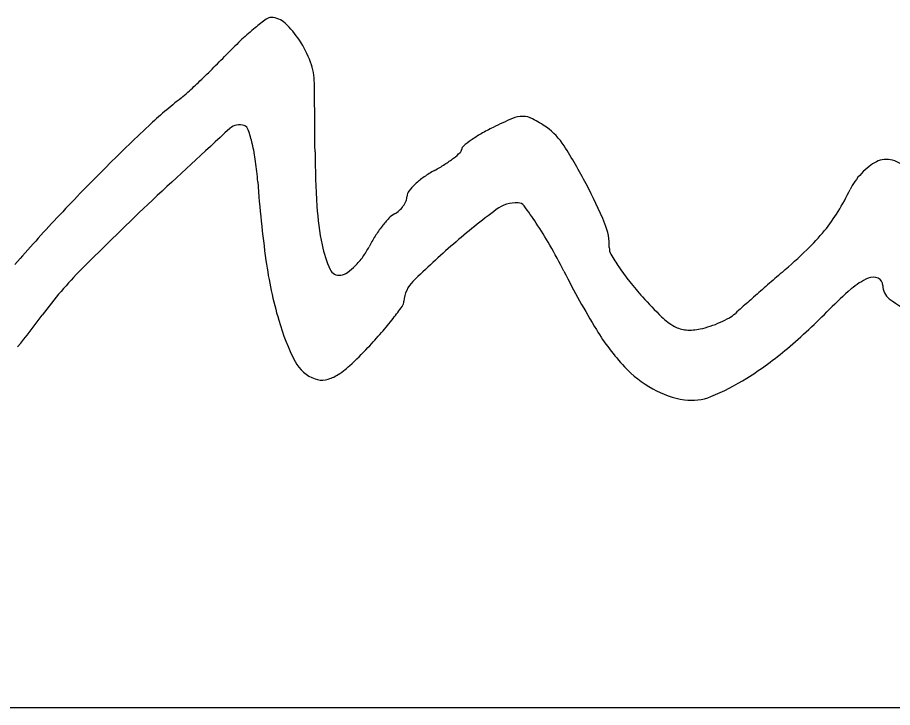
# Model space of a CAD drawing. Extents: x 0 to 34, y 0 to 22.
# Drawn here: x 24.9148 to 25.1093, y 8.9262 to 9.0794 of the extents above; entities that cross this region are included whole.
import ezdxf

# ---------------------------------------------------------------- set-up
doc = ezdxf.new("R2010")
doc.units = 0
doc.layers.add('SH_Data', color=7, linetype='Continuous')
doc.layers.add('SH_Text', color=7, linetype='Continuous')

msp = doc.modelspace()

# ---------------------------------------------------------------- linework, layer by layer
at = {"layer": 'SH_Data'}
msp.add_line((24.527883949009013, 8.926235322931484), (28.027883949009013, 8.926235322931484), dxfattribs=at)
at = {"layer": 'SH_Text'}
for centre, radius, start, end in [((25.007039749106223, 9.029009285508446), 0.06222277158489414, 126.40372134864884, 129.32014827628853), ((24.97115655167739, 9.07767344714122), 0.0017595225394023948, 88.18441020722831, 126.40361222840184), ((24.971062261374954, 9.074699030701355), 0.0047354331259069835, 47.08392208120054, 88.1843452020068), ((25.004938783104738, 9.031574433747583), 0.05890704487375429, 129.32021621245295, 133.08398134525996), ((24.960206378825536, 9.063023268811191), 0.02067825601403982, 33.31768327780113, 47.08394664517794), ((25.027806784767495, 9.007123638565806), 0.0923852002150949, 133.08405876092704, 135.7706493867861), ((24.95757335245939, 9.061292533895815), 0.023829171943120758, 20.202340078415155, 33.31767595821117), ((24.754920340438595, 9.27276673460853), 0.2884471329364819, 314.8802058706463, 315.77057780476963), ((24.96678343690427, 9.064681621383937), 0.014015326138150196, 0.6860867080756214, 20.202305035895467), ((24.78263776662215, 9.244932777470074), 0.24916628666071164, 313.886536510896, 314.88026828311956), ((24.796114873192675, 9.230921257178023), 0.22972521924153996, 312.96822995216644, 313.8865617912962), ((23.621129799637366, 9.04856850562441), 1.3597654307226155, 0.5563207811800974, 0.6860384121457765), ((24.938025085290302, 9.078571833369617), 0.0215213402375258, 307.75099656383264, 312.96836549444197), ((25.01255134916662, 8.982323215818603), 0.10020770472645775, 127.75097123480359, 133.17999112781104), ((20.996674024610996, 9.023083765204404), 3.9843449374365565, 0.4981290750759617, 0.5563415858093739), ((20.71849597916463, 9.020659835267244), 4.262533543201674, 0.4406765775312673, 0.4982015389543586), ((25.053124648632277, 8.989600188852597), 0.07312039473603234, 112.80044349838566, 116.48836906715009), ((25.027151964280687, 9.05138542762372), 0.006098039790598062, 90.05112046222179, 112.80045450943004), ((25.027150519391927, 9.052993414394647), 0.004490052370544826, 61.8845066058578, 90.05099017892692), ((25.239470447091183, 8.740510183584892), 0.43181865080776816, 133.1800305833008, 135.01483142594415), ((24.96412191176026, 9.052463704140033), 0.0031509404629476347, 69.9694459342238, 132.45957871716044), ((24.964691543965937, 9.054026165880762), 0.0014878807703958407, 18.63853634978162, 69.96940486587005), ((25.043016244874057, 9.009885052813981), 0.05045642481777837, 116.48848640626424, 119.91543532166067), ((25.01514335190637, 9.030520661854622), 0.029969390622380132, 54.95058367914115, 61.88446514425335), ((25.0239692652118, 9.043102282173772), 0.01460078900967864, 32.553685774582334, 54.950540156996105), ((26.27710075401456, 7.617566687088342), 1.9481041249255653, 132.45955826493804, 133.14825146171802), ((24.932004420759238, 9.043001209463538), 0.03598422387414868, 13.540806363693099, 18.63860228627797), ((22.149497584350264, 9.03166757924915), 2.831489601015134, 0.36249831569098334, 0.4406497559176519), ((25.033199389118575, 9.02694643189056), 0.030772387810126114, 119.91541815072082, 124.87874839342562), ((24.927327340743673, 9.04187487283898), 0.040795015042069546, 7.887243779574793, 13.54073183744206), ((25.03236663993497, 9.028141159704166), 0.029316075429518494, 124.87882192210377, 129.0614077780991), ((25.195150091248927, 9.050936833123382), 0.21422386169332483, 180.36244363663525, 183.58294200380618), ((24.997504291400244, 9.066527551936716), 0.023191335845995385, 307.8567446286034, 312.6035940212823), ((25.012507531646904, 9.05021370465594), 0.0010274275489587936, 312.6035963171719, 358.18435469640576), ((25.014504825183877, 9.050150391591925), 0.0009708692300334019, 129.06144890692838, 178.18437489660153), ((24.940452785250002, 8.989786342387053), 0.11368455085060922, 27.617612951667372, 32.55368312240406), ((24.901244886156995, 9.038261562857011), 0.06712656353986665, 3.9940169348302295, 7.887234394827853), ((24.995939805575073, 9.068540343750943), 0.02574063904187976, 302.5344814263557, 307.8567607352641), ((25.1095551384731, 9.039567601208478), 0.008755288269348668, 116.3393746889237, 128.9468394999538), ((25.107879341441, 9.042952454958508), 0.004978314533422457, 73.93312659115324, 116.33934576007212), ((25.107093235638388, 9.040223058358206), 0.007818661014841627, 43.67297403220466, 73.93301964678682), ((25.26531388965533, 8.71468026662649), 0.46835723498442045, 135.0148443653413, 136.85881194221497), ((25.019060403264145, 9.024363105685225), 0.024078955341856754, 118.75535396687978, 125.23286454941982), ((24.98791906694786, 9.081113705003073), 0.04065444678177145, 298.75534393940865, 302.5344601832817), ((25.11508979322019, 9.032719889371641), 0.01756003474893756, 128.94683676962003, 136.4370816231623), ((25.015621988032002, 9.029231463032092), 0.01811878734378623, 125.23290804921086, 133.24967076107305), ((25.115444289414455, 9.032382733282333), 0.01804926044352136, 136.4370559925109, 143.85838971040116), ((25.22458660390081, 9.060837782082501), 0.2570023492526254, 183.99399320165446, 187.9085185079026), ((25.01268621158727, 9.032352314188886), 0.013834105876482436, 133.24965075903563, 141.861276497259), ((24.93834407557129, 8.988683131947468), 0.11606441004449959, 22.795843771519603, 27.617603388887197), ((25.10962162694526, 9.036635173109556), 0.010839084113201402, 143.8583926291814, 154.73161245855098), ((24.998481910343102, 9.03983586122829), 0.002906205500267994, 337.0897165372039, 358.1844613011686), ((25.003351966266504, 9.039681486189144), 0.00196629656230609, 141.86118935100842, 178.18430740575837), ((25.053456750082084, 9.063146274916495), 0.051268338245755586, 328.4778522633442, 334.73162365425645), ((25.35901744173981, 8.596996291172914), 0.6056588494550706, 133.14818487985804, 135.22979789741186), ((25.041483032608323, 9.041314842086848), 0.06025585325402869, 183.58293357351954, 191.86086386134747), ((24.995215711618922, 9.041368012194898), 0.0065264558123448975, 312.7460055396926, 324.63520383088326), ((24.99574433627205, 9.04099283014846), 0.005878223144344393, 324.6351774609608, 337.08977668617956), ((25.025803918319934, 9.03062860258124), 0.007679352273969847, 88.18444203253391, 126.78352838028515), ((25.025992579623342, 9.036580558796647), 0.0017244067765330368, 36.89265192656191, 88.18430099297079), ((24.95710169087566, 8.984869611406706), 0.08786369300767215, 33.84424802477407, 36.892662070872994), ((25.001052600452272, 9.031381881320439), 0.005072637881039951, 118.8429897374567, 136.61093812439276), ((24.996050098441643, 9.040465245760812), 0.005297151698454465, 298.84300222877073, 312.74604664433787), ((25.126551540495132, 8.895876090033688), 0.1759301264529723, 126.78359874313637, 130.7606724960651), ((25.06474185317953, 9.056224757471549), 0.038029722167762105, 320.6545123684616, 328.477846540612), ((25.17326714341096, 8.800939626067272), 0.3422093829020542, 136.85873141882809, 139.19173497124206), ((25.01521975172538, 9.017989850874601), 0.02456762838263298, 136.61103344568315, 142.12640612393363), ((24.963508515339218, 8.989165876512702), 0.08014972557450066, 29.718420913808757, 33.84418802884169), ((25.03368930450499, 9.028754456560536), 0.012640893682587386, 358.18441015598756, 22.7957639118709), ((25.018528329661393, 9.01541661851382), 0.02875907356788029, 142.12637032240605, 147.49423226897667), ((25.05610543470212, 9.063305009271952), 0.04919742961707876, 313.92948931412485, 320.6545413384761), ((25.01804818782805, 9.015722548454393), 0.028189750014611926, 147.49419439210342, 152.9431419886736), ((25.008347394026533, 9.034355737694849), 0.026397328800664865, 191.86093759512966, 204.23715747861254), ((24.977404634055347, 9.03648227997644), 0.01744866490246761, 324.2606387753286, 332.9432101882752), ((25.13041693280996, 8.891392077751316), 0.18185022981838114, 130.76073563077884, 134.61294102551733), ((24.914885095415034, 8.961410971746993), 0.1361369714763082, 26.94379010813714, 29.718374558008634), ((25.049127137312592, 9.028265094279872), 0.0028046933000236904, 178.18432619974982, 209.93238646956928), ((24.99653885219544, 9.125140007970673), 0.1350562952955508, 310.7642455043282, 313.9295214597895), ((24.978112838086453, 9.035972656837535), 0.01657615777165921, 315.2375201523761, 324.2606073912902), ((25.08715754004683, 9.050162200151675), 0.04668857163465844, 209.93242942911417, 214.01901880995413), ((25.062417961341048, 9.038310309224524), 0.09327649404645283, 187.90843405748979, 196.24793361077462), ((24.980408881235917, 9.0336955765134), 0.013342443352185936, 305.4836358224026, 315.2375055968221), ((25.09099938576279, 9.052755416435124), 0.05132371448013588, 214.0190213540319, 218.54342498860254), ((24.993600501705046, 8.95949361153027), 0.09094159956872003, 135.2297370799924, 143.67314633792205), ((24.986321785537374, 9.024439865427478), 0.0022425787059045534, 204.23722225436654, 279.08506245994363), ((24.98612365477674, 9.025678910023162), 0.003497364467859, 279.08505073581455, 305.4837056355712), ((25.214644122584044, 9.113775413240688), 0.20012244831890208, 206.94374640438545, 211.19002362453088), ((25.745205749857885, 8.256707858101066), 1.011537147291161, 130.7643130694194, 131.0051844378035), ((25.007444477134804, 9.016037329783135), 0.006754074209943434, 134.61294701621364, 176.42612368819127), ((25.10743061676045, 9.065845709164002), 0.07233183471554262, 218.5433979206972, 222.04183564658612), ((25.668829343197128, 8.344551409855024), 0.8951333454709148, 131.00512569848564, 131.2691445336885), ((25.110284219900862, 9.00714202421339), 0.015773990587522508, 114.0541416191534, 130.37367630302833), ((25.104986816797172, 9.019009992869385), 0.0027774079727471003, 66.54479490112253, 114.05414783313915), ((25.105417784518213, 9.020003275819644), 0.0016946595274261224, 358.18437439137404, 66.54476621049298), ((25.14557022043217, 8.965642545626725), 0.07024699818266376, 130.37370075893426, 135.7585129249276), ((25.11063780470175, 9.01983780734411), 0.003527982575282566, 178.18441141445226, 233.47527805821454), ((24.998472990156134, 9.016597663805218), 0.002234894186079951, 324.5833591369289, 356.4260603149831), ((25.12988182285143, 9.08609031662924), 0.10256262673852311, 222.04173091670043, 225.46043108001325), ((25.619556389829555, 8.400697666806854), 0.8204324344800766, 131.26910207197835, 131.5154738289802), ((25.134367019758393, 9.051877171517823), 0.04339772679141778, 233.47535005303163, 242.2940867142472), ((24.936518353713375, 9.060653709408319), 0.07825668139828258, 322.1373269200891, 324.58330546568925), ((25.130791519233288, 8.952845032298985), 0.08303307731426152, 131.51534747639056, 132.84024032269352), ((25.000796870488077, 9.106632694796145), 0.13183601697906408, 310.20577013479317, 315.7584778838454), ((24.78779665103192, 9.110820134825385), 0.1645088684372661, 320.54498847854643, 323.6731437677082), ((24.941222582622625, 9.056996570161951), 0.07229812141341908, 318.92594180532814, 322.137274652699), ((25.06722729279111, 9.022420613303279), 0.013235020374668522, 225.4604156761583, 240.92030573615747), ((25.06158664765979, 9.03313353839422), 0.02335171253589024, 293.83329967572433, 299.30217489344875), ((25.069631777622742, 9.018798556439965), 0.006913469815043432, 299.3021911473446, 312.84031207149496), ((25.022424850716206, 9.026654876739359), 0.051619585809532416, 196.24786044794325, 207.1899082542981), ((25.063902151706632, 9.016441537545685), 0.006393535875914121, 240.92034579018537, 265.57746172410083), ((25.062019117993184, 9.031000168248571), 0.021203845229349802, 282.2736202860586, 288.5138799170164), ((25.060421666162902, 9.035770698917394), 0.026234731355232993, 288.5138166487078, 293.83334724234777), ((24.912490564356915, 9.0820383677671), 0.11041138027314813, 316.5876048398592, 318.9258790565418), ((25.085757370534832, 9.035749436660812), 0.049457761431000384, 211.18996935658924, 223.1895626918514), ((25.064238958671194, 9.020796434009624), 0.01076143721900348, 265.5775006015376, 282.27368479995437), ((24.927435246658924, 9.067899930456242), 0.0898386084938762, 312.95871388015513, 316.5875252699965), ((25.035780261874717, 9.065243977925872), 0.07764318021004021, 301.95091866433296, 310.205731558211), ((24.983617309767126, 9.0067191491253), 0.007990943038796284, 207.18990447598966, 250.57558533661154), ((24.97678214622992, 9.014905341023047), 0.01742629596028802, 300.72557134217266, 312.95873575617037), ((25.06888259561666, 9.01990872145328), 0.026312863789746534, 223.1895141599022, 240.59474732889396), ((24.982431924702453, 9.003357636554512), 0.004426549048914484, 250.57557737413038, 280.4625934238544), ((24.98188485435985, 9.006320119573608), 0.007439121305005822, 280.4626454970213, 300.72561870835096), ((25.048573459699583, 9.044731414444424), 0.05346816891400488, 292.33756599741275, 301.95096841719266), ((25.06605333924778, 9.014888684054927), 0.020550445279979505, 240.5947577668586, 261.54314687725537), ((25.064666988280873, 9.005564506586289), 0.011123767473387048, 261.54325362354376, 292.3375583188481)]:
    msp.add_arc(centre, radius, start, end, dxfattribs=at)

doc.saveas('drawing.dxf')
